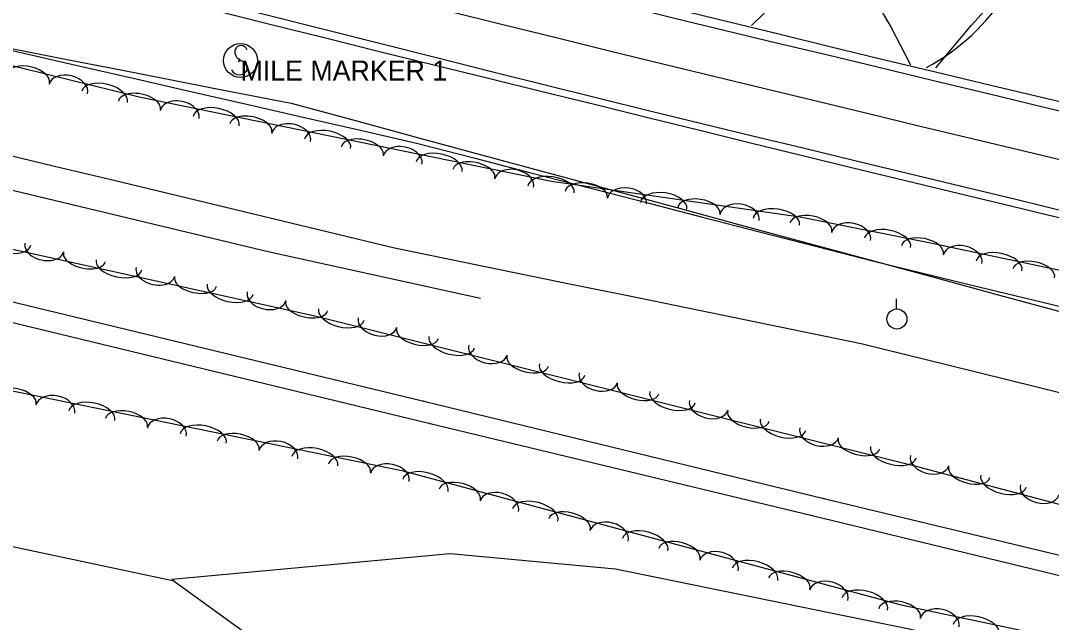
# Model space of a CAD drawing. Extents: x 1441650 to 1491889, y 345904 to 358319.
# Drawn here: x 1446114.3 to 1446371.8, y 354297.3 to 354447.7 of the extents above; entities that cross this region are included whole.
import ezdxf

# ---------------------------------------------------------------- set-up
doc = ezdxf.new("R2010")
doc.units = 0
for name, color, linetype in [('S_DITCHLINE', 7, 'Continuous'), ('S_EDGE_PAVEMENT', 7, 'Continuous'), ('S_GRAVEL_ROAD', 7, 'Continuous'), ('S_MSC_PT_SYM', 7, 'Continuous'), ('S_PARKING', 7, 'Continuous'), ('S_PAVEMENT_CROWN', 7, 'Continuous'), ('S_RAILROAD', 7, 'Continuous'), ('S_SHOULDER', 7, 'Continuous'), ('S_SIGN', 7, 'Continuous'), ('S_SIGN_ANNOT', 7, 'Continuous'), ('S_STREAM', 7, 'Continuous'), ('S_TREE', 7, 'Continuous'), ('S_UTILITY_POLE', 7, 'Continuous')]:
    doc.layers.add(name, color=color, linetype=linetype)

msp = doc.modelspace()

# ---------------------------------------------------------------- linework, layer by layer
at = {"layer": 'S_DITCHLINE'}
for points in [[(1446101.13, 354442.71), (1446115.14, 354439.5), (1446129.16, 354436.29), (1446143.17, 354433.08), (1446157.18, 354429.88), (1446171.2, 354426.67), (1446185.21, 354423.46), (1446199.22, 354420.25), (1446213.24, 354417.04), (1446227.52, 354413.35), (1446241.8, 354409.66), (1446256.08, 354405.97), (1446270.36, 354402.28), (1446284.64, 354398.59), (1446298.93, 354394.9), (1446313.21, 354391.21), (1446327.49, 354387.52), (1446351.67, 354381.67), (1446375.85, 354375.83)], [(1446108.66, 354414.74), (1446122.81, 354411.33), (1446136.96, 354407.92), (1446151.12, 354404.52), (1446165.27, 354401.11), (1446179.42, 354397.7), (1446193.57, 354394.3), (1446207.73, 354390.89), (1446222.3, 354387.91), (1446236.88, 354384.92), (1446251.45, 354381.93), (1446266.03, 354378.95), (1446280.6, 354375.96), (1446295.18, 354372.98), (1446309.75, 354369.99), (1446324.33, 354367.01), (1446346.27, 354361.57), (1446368.21, 354356.14), (1446390.15, 354350.7)]]:
    msp.add_lwpolyline(points, dxfattribs=at)
at = {"layer": 'S_EDGE_PAVEMENT'}
for points in [[(1446100.6, 354492.95), (1446115.83, 354488.87), (1446129.43, 354485.36), (1446143.03, 354481.84), (1446156.63, 354478.33), (1446170.23, 354474.82), (1446183.7, 354471.46), (1446197.18, 354468.1), (1446210.65, 354464.75), (1446224.13, 354461.39), (1446237.51, 354458.11), (1446250.9, 354454.83), (1446264.29, 354451.56), (1446277.67, 354448.28), (1446290.43, 354445.21), (1446303.19, 354442.14), (1446315.95, 354439.07), (1446328.71, 354436.01), (1446342.39, 354432.71), (1446356.06, 354429.42), (1446369.74, 354426.12), (1446383.41, 354422.83)], [(1446109.8, 354466.16), (1446122.98, 354462.73), (1446136.17, 354459.3), (1446149.35, 354455.86), (1446162.53, 354452.43), (1446176.46, 354448.92), (1446190.39, 354445.41), (1446204.32, 354441.9), (1446218.26, 354438.4), (1446231.66, 354435.05), (1446245.06, 354431.71), (1446258.47, 354428.37), (1446271.87, 354425.03), (1446284.51, 354421.97), (1446297.15, 354418.91), (1446309.79, 354415.85), (1446322.43, 354412.79), (1446335.93, 354409.53), (1446349.42, 354406.27), (1446362.92, 354403.01), (1446376.41, 354399.75)]]:
    msp.add_lwpolyline(points, dxfattribs=at)
at = {"layer": 'S_GRAVEL_ROAD'}
for points in [[(1446332.76, 354590.81), (1446332.29, 354576.35), (1446331.83, 354561.9), (1446330.02, 354547.63), (1446328.21, 354533.35), (1446328.06, 354510.53), (1446332.09, 354490.03), (1446328.89, 354467.43), (1446326.01, 354455.95), (1446331.81, 354445.97), (1446336.67, 354436.62)], [(1446219.44, 354465.63), (1446211.75, 354477.92), (1446208.95, 354493.33), (1446212.84, 354510.24), (1446216.73, 354527.15), (1446222.94, 354537.57), (1446229.05, 354539.84), (1446241.57, 354536.53), (1446254.1, 354533.22), (1446266.63, 354529.9), (1446279.15, 354526.59), (1446294.09, 354522.83), (1446309.03, 354519.06), (1446314.38, 354512.3), (1446316.24, 354504.14), (1446316.34, 354489.22), (1446314.86, 354469.72), (1446310.3, 354459.29), (1446302.71, 354452.13), (1446296.88, 354446.44)], [(1446342.97, 354435.82), (1446351.84, 354446.48), (1446360.8, 354456.46), (1446365.72, 354475.6), (1446370.63, 354494.75), (1446370.75, 354519.66), (1446392.79, 354512.03), (1446392.01, 354489.89), (1446409.7, 354487.56), (1446427.39, 354485.23), (1446427.39, 354485.2), (1446433.7, 354497.29), (1446440.01, 354509.39), (1446440.01, 354509.37)]]:
    msp.add_lwpolyline(points, dxfattribs=at)
at = {"layer": 'S_MSC_PT_SYM'}
for points in [[(1446168.99, 354438.05), (1446168.99, 354438.1), (1446168.99, 354438.05), (1446168.94, 354438.05), (1446168.99, 354438.05), (1446168.99, 354438), (1446168.99, 354438.05), (1446169.04, 354438.05)], [(1446168.84, 354437.44), (1446168.84, 354437.49), (1446168.84, 354437.44), (1446168.79, 354437.44), (1446168.84, 354437.44), (1446168.84, 354437.39), (1446168.84, 354437.44), (1446168.89, 354437.44)], [(1446215.05, 354352.62), (1446215.05, 354352.67), (1446215.05, 354352.62), (1446215, 354352.62), (1446215.05, 354352.62), (1446215.05, 354352.57), (1446215.05, 354352.62), (1446215.1, 354352.62)], [(1446216.64, 354346.99), (1446216.64, 354347.04), (1446216.64, 354346.99), (1446216.59, 354346.99), (1446216.64, 354346.99), (1446216.64, 354346.94), (1446216.64, 354346.99), (1446216.69, 354346.99)], [(1446314.98, 354328.28), (1446314.98, 354328.33), (1446314.98, 354328.28), (1446314.93, 354328.28), (1446314.98, 354328.28), (1446314.98, 354328.23), (1446314.98, 354328.28), (1446315.03, 354328.28)], [(1446312.07, 354324), (1446312.07, 354324.05), (1446312.07, 354324), (1446312.02, 354324), (1446312.07, 354324), (1446312.07, 354323.95), (1446312.07, 354324), (1446312.12, 354324)]]:
    msp.add_lwpolyline(points, dxfattribs=at)
at = {"layer": 'S_PARKING'}
msp.add_ellipse((1446314.73, 354483.27), major_axis=(50.96, 19.7), ratio=0.987577, start_param=4.841857, end_param=5.354015, dxfattribs=at)
at = {"layer": 'S_PAVEMENT_CROWN'}
msp.add_lwpolyline([(1446112.86, 354477.75), (1446126.27, 354474.27), (1446139.69, 354470.79), (1446153.1, 354467.31), (1446166.51, 354463.83), (1446180.24, 354460.37), (1446193.97, 354456.91), (1446207.69, 354453.45), (1446221.42, 354449.99), (1446234.75, 354446.71), (1446248.08, 354443.43), (1446261.41, 354440.14), (1446274.73, 354436.86), (1446287.5, 354433.77), (1446300.27, 354430.68), (1446313.03, 354427.59), (1446325.8, 354424.5), (1446339.07, 354421.31), (1446352.34, 354418.13), (1446365.61, 354414.94), (1446378.88, 354411.76)], dxfattribs=at)
at = {"layer": 'S_RAILROAD'}
for p, q in [((1446079.46, 354385.34), (1446215.05, 354352.62)), ((1446077.89, 354380.56), (1446216.64, 354346.99)), ((1446215.05, 354352.62), (1446314.98, 354328.28)), ((1446216.64, 354346.99), (1446312.07, 354324)), ((1446314.98, 354328.28), (1446428.48, 354300.92)), ((1446312.07, 354324), (1446429.84, 354295.45))]:
    msp.add_line(p, q, dxfattribs=at)
at = {"layer": 'S_SHOULDER'}
for points in [[(1446101.06, 354495.29), (1446115.87, 354491.39), (1446129.65, 354487.75), (1446143.42, 354484.11), (1446157.2, 354480.46), (1446170.98, 354476.82), (1446184.4, 354473.54), (1446197.82, 354470.25), (1446211.24, 354466.97), (1446224.66, 354463.68), (1446238.08, 354460.39), (1446251.49, 354457.11), (1446264.9, 354453.82), (1446278.31, 354450.54), (1446291.02, 354447.42), (1446303.74, 354444.31), (1446316.45, 354441.2), (1446329.16, 354438.09), (1446342.91, 354434.82), (1446356.67, 354431.56), (1446370.42, 354428.29), (1446384.17, 354425.03)], [(1446109.21, 354464.23), (1446122.5, 354460.75), (1446135.8, 354457.27), (1446149.1, 354453.79), (1446162.4, 354450.31), (1446176.27, 354446.86), (1446190.14, 354443.41), (1446204.01, 354439.97), (1446217.88, 354436.52), (1446231.25, 354433.24), (1446244.62, 354429.96), (1446258, 354426.68), (1446271.37, 354423.4), (1446284.01, 354420.28), (1446296.65, 354417.16), (1446309.3, 354414.05), (1446321.94, 354410.93), (1446335.41, 354407.69), (1446348.88, 354404.44), (1446362.35, 354401.2), (1446375.82, 354397.96)]]:
    msp.add_lwpolyline(points, dxfattribs=at)
at = {"layer": 'S_SIGN'}
msp.add_line((1446168.99, 354438.05), (1446168.84, 354437.44), dxfattribs=at)
msp.add_circle((1446169.25, 354437.67), 4.24, dxfattribs=at)
for centre, radius, start, end in [((1446170.41, 354439.92), 2.55, 167.1196, 241.9813), ((1446169.37, 354439.82), 1.62, 16.5258, 156.8957), ((1446168.99, 354436.27), 2.17, 204.641, 335.359), ((1446168.55, 354435.39), 2.38, 358.6529, 73.7063)]:
    msp.add_arc(centre, radius, start, end, dxfattribs=at)
at = {"layer": 'S_STREAM'}
for points in [[(1445661.25, 354420.53), (1445726.16, 354409.58), (1445769.98, 354404.37), (1445798.8, 354398.27), (1445843, 354380.42), (1445935.33, 354354.99), (1446042.05, 354331.22), (1446152.7, 354307.67)], [(1446044.17, 354421.62), (1446176.49, 354389.85), (1446229.23, 354378.29)], [(1446675.07, 354216.43), (1446623.81, 354227.09), (1446535.36, 354246.79), (1446486.4, 354261.43), (1446419.93, 354276.33), (1446336.28, 354295.65), (1446262.93, 354310.64), (1446221.64, 354314.44), (1446152.13, 354308.06), (1446179.59, 354288.12), (1446206.51, 354281.86), (1446236.91, 354278.13), (1446311.55, 354266.8), (1446360.15, 354258.5), (1446394.16, 354261.47), (1446422.69, 354257.12), (1446454.87, 354249.62), (1446484.57, 354237.28), (1446541.67, 354227.92), (1446613.63, 354213.22), (1446658.66, 354203.53)]]:
    msp.add_lwpolyline(points, dxfattribs=at)
at = {"layer": 'S_TREE'}
for points in [[(1446066.8, 354447.62), (1446143.91, 354428.65), (1446246.93, 354407.56), (1446309.08, 354398.67), (1446342.08, 354392.02), (1446387.8, 354382.36), (1446425.03, 354363.96), (1446462.42, 354353.82), (1446542.91, 354333.16), (1446634.86, 354310.99), (1446749.65, 354283.42), (1446825.75, 354264.35), (1446891.49, 354247.76), (1446920.75, 354233.86), (1446937, 354226.62), (1446955.71, 354227.95), (1446981.79, 354224.67), (1447009.64, 354215.66), (1447044.85, 354206.75), (1447061.38, 354203.2), (1447067.8, 354201.83), (1447129.51, 354187.75)], [(1446104.46, 354442.18), (1446123.82, 354438.39), (1446143.18, 354434.6), (1446162.54, 354430.8), (1446181.9, 354427.01), (1446197.96, 354422.67), (1446214.02, 354418.32), (1446230.08, 354413.97), (1446246.14, 354409.62), (1446262.2, 354405.28), (1446278.26, 354400.93), (1446294.32, 354396.58), (1446310.38, 354392.23), (1446326.44, 354387.89), (1446342.5, 354383.54), (1446358.56, 354379.19), (1446374.62, 354374.85)], [(1446104.46, 354442.18), (1446123.82, 354438.39), (1446143.18, 354434.6), (1446162.54, 354430.8), (1446181.9, 354427.01), (1446197.96, 354422.67), (1446214.02, 354418.32), (1446230.08, 354413.97), (1446246.14, 354409.62), (1446262.2, 354405.28), (1446278.26, 354400.93), (1446294.32, 354396.58), (1446310.38, 354392.23), (1446326.44, 354387.89), (1446342.5, 354383.54), (1446358.56, 354379.19), (1446374.62, 354374.85)], [(1447118.54, 354144.26), (1446946.35, 354185.46), (1446854.63, 354207.8), (1446741.94, 354236.39), (1446606.53, 354268.55), (1446479.42, 354298.82), (1446390.4, 354322.33), (1446338.7, 354336.12), (1446187.84, 354373.79), (1446074.45, 354398.8), (1446034.2, 354416.88)], [(1446062.9, 354365.26), (1446209.56, 354335.29), (1446334.34, 354301.68), (1446448.71, 354277.47), (1446559.94, 354252.19), (1446660.85, 354227.62), (1446727.95, 354210.67), (1446931.37, 354164.04), (1447103.63, 354120.07)]]:
    msp.add_lwpolyline(points, dxfattribs=at)
for centre, major_axis, ratio, start_param, end_param in [((1446116.31, 354433.27), (-5.19, 1.28), 0.536577, 3.141593, 6.283185), ((1446126.25, 354430.55), (-4.81, 1.18), 0.680086, 3.141593, 6.283185), ((1446135.31, 354428.59), (-5.7, 1.4), 0.545886, 3.141593, 6.283185), ((1446144, 354426.48), (-5.24, 1.07), 0.53657, 3.141586, 6.283179), ((1446154.04, 354424.16), (-4.85, 0.99), 0.680077, 3.141581, 6.283174), ((1446163.17, 354422.56), (-5.75, 1.18), 0.545879, 3.141586, 6.283178), ((1446171.85, 354420.78), (-5.24, 1.07), 0.53657, 3.141586, 6.283179), ((1446181.89, 354418.46), (-4.85, 0.99), 0.680077, 3.141581, 6.283174), ((1446191.02, 354416.86), (-5.75, 1.18), 0.545879, 3.141586, 6.283178), ((1446199.7, 354415.08), (-5.24, 1.07), 0.53657, 3.141586, 6.283179), ((1446209.74, 354412.76), (-4.85, 0.99), 0.680077, 3.141581, 6.283174), ((1446218.87, 354411.16), (-5.75, 1.18), 0.545879, 3.141586, 6.283178), ((1446227.55, 354409.38), (-5.24, 1.07), 0.53657, 3.141586, 6.283179), ((1446237.6, 354407.06), (-4.85, 0.99), 0.680077, 3.141581, 6.283174), ((1446246.84, 354405.45), (-5.81, 0.83), 0.545893, 3.141593, 6.283185), ((1446255.62, 354404.19), (-5.29, 0.76), 0.536584, 3.141593, 6.283185), ((1446265.78, 354402.48), (-4.91, 0.7), 0.680095, 3.141593, 6.283185), ((1446274.98, 354401.42), (-5.81, 0.83), 0.545893, 3.141593, 6.283185), ((1446283.76, 354400.16), (-5.29, 0.76), 0.536584, 3.141593, 6.283185), ((1446293.92, 354398.45), (-4.91, 0.7), 0.680095, 3.141593, 6.283185), ((1446303.13, 354397.39), (-5.81, 0.83), 0.545893, 3.141593, 6.283185), ((1446311.76, 354395.98), (-5.24, 1.06), 0.53657, 3.141593, 6.283185), ((1446321.8, 354393.69), (-4.86, 0.98), 0.680077, 3.141593, 6.283185), ((1446111.15, 354392.78), (5.73, -1.26), 0.527346, 3.140066, 6.281658), ((1446330.93, 354392.12), (-5.75, 1.16), 0.545879, 3.141593, 6.283185), ((1446120.25, 354391.03), (4.84, -1.06), 0.656987, 3.139176, 6.280769), ((1446339.62, 354390.37), (-5.24, 1.06), 0.53657, 3.141593, 6.283185), ((1446349.63, 354388.01), (-4.85, 1.02), 0.680077, 3.141593, 6.283185), ((1446130.25, 354388.57), (5.22, -1.15), 0.518353, 3.140111, 6.281704), ((1446358.75, 354386.35), (-5.74, 1.21), 0.545879, 3.141593, 6.283185), ((1446138.91, 354386.66), (5.73, -1.26), 0.527346, 3.140066, 6.281658), ((1446367.42, 354384.51), (-5.23, 1.1), 0.53657, 3.141593, 6.283185), ((1446148.01, 354384.91), (4.84, -1.06), 0.656987, 3.139176, 6.280769), ((1446158.01, 354382.45), (5.22, -1.15), 0.518353, 3.140111, 6.281704), ((1446166.67, 354380.54), (5.73, -1.26), 0.527346, 3.140066, 6.281658), ((1446175.77, 354378.79), (4.84, -1.06), 0.656987, 3.139176, 6.280769), ((1446185.77, 354376.32), (5.22, -1.15), 0.518353, 3.140111, 6.281704), ((1446194.44, 354374.23), (5.69, -1.42), 0.527331, 3.141593, 6.283185), ((1446203.49, 354372.23), (4.81, -1.2), 0.656969, 3.141593, 6.283185), ((1446213.42, 354369.5), (5.19, -1.29), 0.518338, 3.141593, 6.283185), ((1446222.03, 354367.35), (5.69, -1.42), 0.527331, 3.141593, 6.283185), ((1446231.07, 354365.35), (4.81, -1.2), 0.656969, 3.141593, 6.283185), ((1446241, 354362.61), (5.19, -1.29), 0.518338, 3.141593, 6.283185), ((1446249.61, 354360.46), (5.69, -1.42), 0.527331, 3.141593, 6.283185), ((1446258.65, 354358.46), (4.81, -1.2), 0.656969, 3.141593, 6.283185), ((1446112.95, 354352.88), (-5.24, 1.07), 0.537897, 3.141593, 6.283185), ((1446268.58, 354355.72), (5.19, -1.29), 0.518338, 3.141593, 6.283185), ((1446122.99, 354350.56), (-4.85, 0.99), 0.681759, 3.141593, 6.283185), ((1446277.19, 354353.58), (5.69, -1.42), 0.527331, 3.141593, 6.283185), ((1446132.11, 354348.96), (-5.75, 1.17), 0.547229, 3.141593, 6.283185), ((1446140.8, 354347.19), (-5.24, 1.07), 0.537897, 3.141593, 6.283185), ((1446286.23, 354351.58), (4.81, -1.2), 0.656969, 3.141593, 6.283185), ((1446150.84, 354344.87), (-4.85, 0.99), 0.681759, 3.141593, 6.283185), ((1446296.17, 354348.84), (5.19, -1.29), 0.518338, 3.141593, 6.283185), ((1446304.77, 354346.69), (5.69, -1.42), 0.527331, 3.141593, 6.283185), ((1446159.96, 354343.27), (-5.75, 1.17), 0.547229, 3.141593, 6.283185), ((1446313.81, 354344.69), (4.81, -1.2), 0.656969, 3.141593, 6.283185), ((1446168.65, 354341.5), (-5.24, 1.07), 0.537897, 3.141593, 6.283185), ((1446178.69, 354339.18), (-4.85, 0.99), 0.681759, 3.141593, 6.283185), ((1446323.75, 354341.95), (5.19, -1.29), 0.518338, 3.141593, 6.283185), ((1446187.81, 354337.58), (-5.75, 1.17), 0.547229, 3.141593, 6.283185), ((1446332.35, 354339.81), (5.69, -1.42), 0.527331, 3.141593, 6.283185), ((1446196.5, 354335.81), (-5.24, 1.07), 0.537897, 3.141593, 6.283185), ((1446341.42, 354337.76), (4.79, -1.28), 0.656984, 3.141593, 6.283185), ((1446206.54, 354333.49), (-4.85, 0.99), 0.681759, 3.141593, 6.283185), ((1446215.45, 354331.52), (-5.67, 1.53), 0.54724, 3.141593, 6.283185), ((1446351.31, 354334.86), (5.17, -1.38), 0.51835, 3.141593, 6.283185), ((1446224.01, 354329.21), (-5.16, 1.39), 0.537908, 3.141593, 6.283185), ((1446359.88, 354332.58), (5.67, -1.51), 0.527343, 3.141593, 6.283185), ((1446233.89, 354326.28), (-4.78, 1.29), 0.681772, 3.141593, 6.283185), ((1446368.89, 354330.43), (4.79, -1.28), 0.656984, 3.141593, 6.283185), ((1446242.89, 354324.13), (-5.67, 1.53), 0.54724, 3.141593, 6.283185), ((1446251.46, 354321.82), (-5.16, 1.39), 0.537908, 3.141593, 6.283185), ((1446261.34, 354318.89), (-4.78, 1.29), 0.681772, 3.141593, 6.283185), ((1446270.34, 354316.73), (-5.67, 1.53), 0.54724, 3.141593, 6.283185), ((1446278.91, 354314.43), (-5.16, 1.39), 0.537908, 3.141593, 6.283185), ((1446288.79, 354311.5), (-4.78, 1.29), 0.681772, 3.141593, 6.283185), ((1446297.79, 354309.34), (-5.67, 1.53), 0.54724, 3.141593, 6.283185), ((1446306.36, 354307.03), (-5.16, 1.39), 0.537908, 3.141593, 6.283185), ((1446316.24, 354304.1), (-4.78, 1.29), 0.681772, 3.141593, 6.283185), ((1446325.24, 354301.94), (-5.67, 1.53), 0.54724, 3.141593, 6.283185), ((1446333.92, 354299.61), (-5.23, 1.11), 0.537897, 3.141593, 6.283185), ((1446343.94, 354297.22), (-4.85, 1.03), 0.681759, 3.141593, 6.283185), ((1446353.05, 354295.56), (-5.74, 1.22), 0.547229, 3.141593, 6.283185)]:
    msp.add_ellipse(centre, major_axis=major_axis, ratio=ratio, start_param=start_param, end_param=end_param, dxfattribs=at)
at = {"layer": 'S_UTILITY_POLE'}
msp.add_line((1446333.1, 354375.63), (1446333.1, 354378.11), dxfattribs=at)
msp.add_circle((1446333.24, 354373.11), 2.5, dxfattribs=at)

# ---------------------------------------------------------------- texts
at = {"layer": 'S_SIGN_ANNOT'}
msp.add_text('MILE MARKER 1', height=5, dxfattribs=at).set_placement((1446169.25, 354432.67))

doc.saveas('drawing.dxf')
